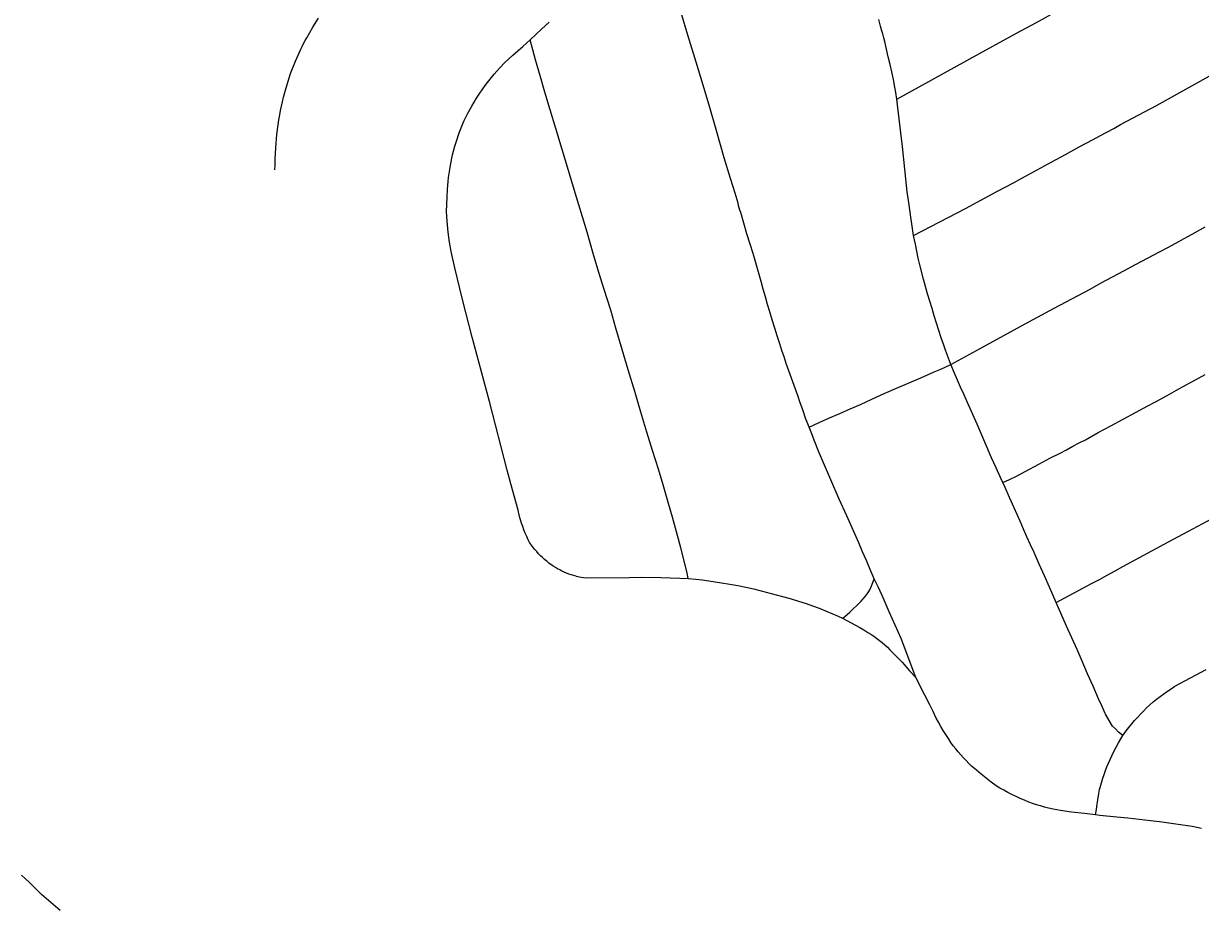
# Model space of a CAD drawing. Extents: x -59 to 82, y -3 to 49.
# Drawn here: x -9.7424 to -9.245, y 31.1484 to 31.5224 of the extents above; entities that cross this region are included whole.
import ezdxf

# ---------------------------------------------------------------- set-up
doc = ezdxf.new("R2010")
doc.units = 0
doc.layers.add('GM_X_City_Street', color=7, linetype='Continuous')

msp = doc.modelspace()

# ---------------------------------------------------------------- linework, layer by layer
at = {"layer": 'GM_X_City_Street'}
for points in [[(-9.37326, 31.49043), (-9.3384, 31.50978), (-9.32278, 31.51832), (-9.31454, 31.52271), (-9.30638, 31.52724), (-9.29699, 31.53223), (-9.28766, 31.53732), (-9.26782, 31.54829), (-9.25426, 31.55578)], [(-9.63622, 31.46053), (-9.63611, 31.46263), (-9.63603, 31.46505), (-9.63589, 31.46747), (-9.63571, 31.46988), (-9.63562, 31.47179), (-9.63548, 31.47368), (-9.63529, 31.47558), (-9.63476, 31.4796), (-9.63444, 31.48173), (-9.63406, 31.48385), (-9.63373, 31.48568), (-9.63337, 31.48751), (-9.63296, 31.48931), (-9.63248, 31.49133), (-9.63197, 31.49332), (-9.63141, 31.49531), (-9.62951, 31.5013), (-9.62751, 31.50652), (-9.62516, 31.51156), (-9.62462, 31.51279), (-9.62402, 31.514), (-9.62339, 31.51519), (-9.6227, 31.51636), (-9.62019, 31.52084), (-9.61776, 31.5247)], [(-9.50887, 31.28883), (-9.51091, 31.2894), (-9.51191, 31.28974), (-9.51291, 31.29012), (-9.51388, 31.29053), (-9.51485, 31.29098), (-9.51579, 31.29146), (-9.51672, 31.29197), (-9.51763, 31.29252), (-9.51852, 31.2931), (-9.52033, 31.29441), (-9.52125, 31.29514), (-9.52215, 31.29589), (-9.52303, 31.29668), (-9.52388, 31.2975), (-9.5247, 31.29834), (-9.52549, 31.29921), (-9.52626, 31.3001), (-9.52699, 31.30102), (-9.5277, 31.30197), (-9.5285, 31.30314), (-9.52906, 31.30426), (-9.52972, 31.30562), (-9.53034, 31.30699), (-9.53091, 31.30839), (-9.53144, 31.3098), (-9.53193, 31.31122), (-9.53237, 31.31267), (-9.53277, 31.31412), (-9.5334, 31.31671), (-9.5364, 31.32783), (-9.53796, 31.3337), (-9.54552, 31.36263), (-9.54687, 31.36789), (-9.55273, 31.38987), (-9.55686, 31.40585), (-9.56008, 31.41912), (-9.5616, 31.42609), (-9.56237, 31.42997), (-9.56294, 31.43419), (-9.56339, 31.43887), (-9.56357, 31.44304), (-9.56341, 31.44909), (-9.5632, 31.45239), (-9.56292, 31.45569), (-9.56275, 31.45738), (-9.56254, 31.45907), (-9.56227, 31.46075), (-9.56196, 31.46242), (-9.5617, 31.46394), (-9.56141, 31.46547), (-9.56106, 31.46698), (-9.56068, 31.46848), (-9.56007, 31.47064), (-9.55941, 31.47278), (-9.55824, 31.4763), (-9.55775, 31.47768), (-9.55722, 31.47905), (-9.55665, 31.4804), (-9.55614, 31.48151), (-9.55473, 31.48432), (-9.55294, 31.48748), (-9.55091, 31.49087), (-9.54986, 31.49251), (-9.54834, 31.4948), (-9.54684, 31.49679), (-9.5435, 31.50103), (-9.54127, 31.50355), (-9.53896, 31.50589), (-9.53564, 31.50907), (-9.53136, 31.51273), (-9.52831, 31.51555), (-9.52349, 31.52), (-9.52025, 31.52304)], [(-9.24455, 31.18227), (-9.24654, 31.18266), (-9.24853, 31.18302), (-9.25444, 31.18392), (-9.25833, 31.18446), (-9.26224, 31.18499), (-9.26613, 31.18547), (-9.27088, 31.18599), (-9.27565, 31.18651), (-9.28036, 31.18703), (-9.28746, 31.18776), (-9.2893, 31.18796), (-9.29399, 31.18848), (-9.29952, 31.18914), (-9.30417, 31.18983), (-9.30719, 31.19039), (-9.30916, 31.1908), (-9.31086, 31.19124), (-9.31256, 31.19172), (-9.31425, 31.19224), (-9.31592, 31.1928), (-9.31756, 31.1934), (-9.31935, 31.19412), (-9.32112, 31.19488), (-9.32289, 31.19569), (-9.32463, 31.19654), (-9.32635, 31.19742), (-9.32806, 31.19834), (-9.32975, 31.1993), (-9.33133, 31.20025), (-9.3334, 31.20181), (-9.33553, 31.20345), (-9.33762, 31.20514), (-9.33968, 31.20686), (-9.34168, 31.20858), (-9.34286, 31.20971), (-9.34403, 31.21089), (-9.34518, 31.2121), (-9.34629, 31.21334), (-9.34738, 31.2146), (-9.34843, 31.21589), (-9.34944, 31.2172), (-9.35042, 31.21852), (-9.35153, 31.22018), (-9.35261, 31.22188), (-9.35367, 31.22361), (-9.35469, 31.22536), (-9.35567, 31.22713), (-9.35661, 31.2289), (-9.35792, 31.23164), (-9.35929, 31.23442), (-9.3614, 31.23853), (-9.36521, 31.24602), (-9.37152, 31.26255), (-9.3765, 31.27384), (-9.37956, 31.28065), (-9.38126, 31.28431), (-9.38283, 31.28778), (-9.38457, 31.2917), (-9.38618, 31.29542), (-9.38775, 31.29912), (-9.38943, 31.30292), (-9.39111, 31.30674), (-9.39279, 31.31056), (-9.39445, 31.3144), (-9.39768, 31.32143), (-9.40477, 31.33773), (-9.4064, 31.3417), (-9.408, 31.34569), (-9.40954, 31.34969), (-9.41042, 31.3519), (-9.41185, 31.35567), (-9.41295, 31.35868), (-9.41428, 31.36258), (-9.41501, 31.36475), (-9.42004, 31.37878), (-9.42098, 31.38151), (-9.42189, 31.38426), (-9.42277, 31.38702), (-9.42387, 31.39037), (-9.42493, 31.39374), (-9.42597, 31.39713), (-9.42695, 31.40052), (-9.42791, 31.40372), (-9.42884, 31.40693), (-9.42975, 31.41015), (-9.43064, 31.41337), (-9.43174, 31.41732), (-9.43288, 31.42127), (-9.43405, 31.42521), (-9.43526, 31.42914), (-9.43665, 31.43359), (-9.43798, 31.43806), (-9.43927, 31.44255), (-9.43961, 31.44353), (-9.4399, 31.44453), (-9.44018, 31.44553), (-9.44041, 31.44653), (-9.44166, 31.45075), (-9.44356, 31.45693), (-9.44625, 31.46573), (-9.44961, 31.47761), (-9.45237, 31.48697), (-9.45521, 31.49644), (-9.45808, 31.50608), (-9.46157, 31.51757), (-9.46425, 31.52652)], [(-9.2893, 31.18796), (-9.28897, 31.19024), (-9.2888, 31.19147), (-9.28839, 31.19434), (-9.28798, 31.19693), (-9.28784, 31.19782), (-9.28765, 31.19871), (-9.28741, 31.19959), (-9.28624, 31.20348), (-9.28572, 31.20508), (-9.28515, 31.20667), (-9.28454, 31.20823), (-9.2839, 31.20978), (-9.2825, 31.21294), (-9.28158, 31.21479), (-9.28062, 31.2166), (-9.27962, 31.21838), (-9.27858, 31.22015), (-9.27772, 31.22153), (-9.27961, 31.22296), (-9.28094, 31.22428), (-9.28209, 31.22551), (-9.28363, 31.22787), (-9.28513, 31.23052), (-9.28524, 31.23078), (-9.28656, 31.2337), (-9.28805, 31.23701), (-9.29034, 31.24231), (-9.29265, 31.24762), (-9.29498, 31.25293), (-9.29715, 31.25787), (-9.29934, 31.2628), (-9.30156, 31.26772), (-9.306, 31.27772), (-9.30884, 31.28415), (-9.31094, 31.28893), (-9.31311, 31.29392), (-9.31531, 31.29881), (-9.31686, 31.30212), (-9.31834, 31.30543), (-9.31978, 31.30876), (-9.32118, 31.31217), (-9.32566, 31.32209), (-9.32757, 31.3263), (-9.32852, 31.32839), (-9.32947, 31.3305), (-9.33138, 31.3347), (-9.33329, 31.33889), (-9.33942, 31.35304), (-9.34358, 31.36255), (-9.34496, 31.36572), (-9.34634, 31.3687), (-9.34768, 31.3717), (-9.34897, 31.37472), (-9.35043, 31.37827), (-9.35108, 31.37992), (-9.35191, 31.38211), (-9.35271, 31.38431), (-9.35348, 31.38651), (-9.35456, 31.38958), (-9.3556, 31.39267), (-9.35658, 31.39576), (-9.35752, 31.39887), (-9.35842, 31.402), (-9.3594, 31.40506), (-9.36033, 31.40814), (-9.36121, 31.41123), (-9.36204, 31.41434), (-9.36354, 31.42039), (-9.36423, 31.42332), (-9.36487, 31.42628), (-9.36548, 31.42923), (-9.36619, 31.43285), (-9.36685, 31.43683), (-9.3674, 31.44062), (-9.36812, 31.44583), (-9.36887, 31.45129), (-9.37097, 31.47048), (-9.37158, 31.47626), (-9.37326, 31.49043), (-9.37375, 31.4933), (-9.37417, 31.49553), (-9.37478, 31.49874), (-9.37544, 31.50195), (-9.37615, 31.50513), (-9.37691, 31.50831), (-9.3784, 31.5148), (-9.3788, 31.51645), (-9.37924, 31.51809), (-9.37972, 31.51972), (-9.38023, 31.52133), (-9.38097, 31.52407)], [(-9.46148, 31.28785), (-9.46199, 31.29008), (-9.46297, 31.29425), (-9.46458, 31.30078), (-9.46599, 31.3061), (-9.46818, 31.31384), (-9.46987, 31.31962), (-9.47212, 31.32742), (-9.4741, 31.33411), (-9.4766, 31.34196), (-9.47898, 31.34971), (-9.48152, 31.3582), (-9.48282, 31.3626), (-9.48396, 31.36649), (-9.48681, 31.37603), (-9.4894, 31.38472), (-9.49206, 31.39363), (-9.49425, 31.40122), (-9.49699, 31.41), (-9.49923, 31.41717), (-9.50158, 31.42522), (-9.50425, 31.43422), (-9.50964, 31.45234), (-9.51244, 31.46168), (-9.51475, 31.46923), (-9.51736, 31.47801), (-9.51982, 31.48593), (-9.52201, 31.49338), (-9.52385, 31.49985), (-9.52596, 31.50709), (-9.52831, 31.51555)], [(-9.36619, 31.43285), (-9.34428, 31.44427), (-9.33107, 31.45137), (-9.32755, 31.45325), (-9.32403, 31.45513), (-9.32052, 31.45702), (-9.31702, 31.45891), (-9.30773, 31.46394), (-9.30196, 31.46709), (-9.29619, 31.47026), (-9.29328, 31.47182), (-9.29037, 31.47339), (-9.28746, 31.47497), (-9.28455, 31.47655), (-9.28165, 31.47813), (-9.27874, 31.47972), (-9.27369, 31.48242), (-9.26864, 31.48513), (-9.26358, 31.48784), (-9.22643, 31.50851)], [(-9.41042, 31.3519), (-9.40608, 31.35382), (-9.40175, 31.35574), (-9.39742, 31.35766), (-9.39303, 31.35955), (-9.38865, 31.36148), (-9.38624, 31.36257), (-9.37997, 31.36546), (-9.37436, 31.36792), (-9.36874, 31.37035), (-9.3631, 31.37274), (-9.3603, 31.37396), (-9.3575, 31.37518), (-9.35471, 31.37641), (-9.35043, 31.37827), (-9.33805, 31.38503), (-9.32083, 31.39445), (-9.30674, 31.40209), (-9.30169, 31.40478), (-9.29663, 31.40747), (-9.29158, 31.41017), (-9.28688, 31.41279), (-9.28216, 31.41537), (-9.2774, 31.41788), (-9.27238, 31.4206), (-9.26734, 31.42331), (-9.26228, 31.42598), (-9.25882, 31.42781), (-9.25536, 31.42967), (-9.25192, 31.43155), (-9.24848, 31.43344), (-9.24293, 31.43645)], [(-9.32852, 31.32839), (-9.32563, 31.32975), (-9.32277, 31.33114), (-9.31913, 31.33309), (-9.31325, 31.33613), (-9.30858, 31.33867), (-9.30426, 31.34085), (-9.30161, 31.34231), (-9.29895, 31.34374), (-9.29627, 31.34514), (-9.29357, 31.34652), (-9.29092, 31.34805), (-9.28825, 31.34954), (-9.28556, 31.351), (-9.28284, 31.35243), (-9.27765, 31.35527), (-9.27243, 31.35808), (-9.2672, 31.36085), (-9.26402, 31.36253), (-9.25907, 31.3652), (-9.25505, 31.36745), (-9.25104, 31.36973), (-9.24702, 31.37189), (-9.24299, 31.37403)], [(-9.306, 31.27772), (-9.29103, 31.2857), (-9.28771, 31.2875), (-9.2844, 31.28931), (-9.28109, 31.29112), (-9.27779, 31.29294), (-9.25854, 31.30337), (-9.24817, 31.30887), (-9.23556, 31.3156), (-9.22815, 31.31963), (-9.22001, 31.32409), (-9.2127, 31.32795), (-9.21018, 31.32932), (-9.20195, 31.3338), (-9.19141, 31.3395), (-9.16276, 31.35468), (-9.1488, 31.36249), (-9.14383, 31.36526)], [(-9.50887, 31.28883), (-9.50679, 31.28841), (-9.50574, 31.28826), (-9.50441, 31.28815), (-9.48641, 31.28831), (-9.48111, 31.28838), (-9.47308, 31.28829), (-9.46906, 31.28818), (-9.46505, 31.28802), (-9.46148, 31.28785), (-9.45829, 31.28757), (-9.45554, 31.28726), (-9.4528, 31.2869), (-9.45006, 31.2865), (-9.44734, 31.28605), (-9.44386, 31.28549), (-9.44057, 31.28485), (-9.43714, 31.28416), (-9.43388, 31.28344), (-9.43064, 31.28267), (-9.42425, 31.28103), (-9.42109, 31.28017), (-9.41794, 31.27925), (-9.4148, 31.2783), (-9.41166, 31.27729), (-9.4089, 31.27631), (-9.40618, 31.27528), (-9.40348, 31.27421), (-9.4008, 31.2731), (-9.39812, 31.27194), (-9.39625, 31.27105), (-9.39441, 31.27013), (-9.39259, 31.26918), (-9.39078, 31.26819), (-9.389, 31.26717), (-9.38724, 31.26612), (-9.38551, 31.26504), (-9.38428, 31.26427), (-9.38305, 31.26345), (-9.38184, 31.26259), (-9.38066, 31.26169), (-9.37951, 31.26076), (-9.37839, 31.2598), (-9.37729, 31.2588), (-9.37623, 31.25777), (-9.37522, 31.25673), (-9.37111, 31.25245), (-9.36794, 31.24891), (-9.36521, 31.24602)], [(-9.39625, 31.27105), (-9.39536, 31.27172), (-9.39432, 31.27263), (-9.39311, 31.27366), (-9.39155, 31.27513), (-9.39031, 31.27631), (-9.38853, 31.2782), (-9.38755, 31.27924), (-9.38653, 31.28042), (-9.38565, 31.28158), (-9.38514, 31.28237), (-9.38473, 31.28311), (-9.38429, 31.28405), (-9.38386, 31.28508), (-9.38283, 31.28778)], [(-9.27772, 31.22153), (-9.27631, 31.22349), (-9.27518, 31.22495), (-9.27401, 31.22638), (-9.27282, 31.22779), (-9.27159, 31.22917), (-9.27034, 31.23053), (-9.26906, 31.23186), (-9.26775, 31.23316), (-9.26639, 31.23446), (-9.26494, 31.23571), (-9.26349, 31.2369), (-9.26201, 31.23806), (-9.2605, 31.23918), (-9.25897, 31.24026), (-9.25741, 31.2413), (-9.25577, 31.24234), (-9.24914, 31.24589), (-9.24262, 31.24942)], [(-9.72692, 31.14759), (-9.72894, 31.14922), (-9.73093, 31.15089), (-9.73289, 31.15258), (-9.73481, 31.15432), (-9.73559, 31.15509), (-9.73896, 31.15842), (-9.74002, 31.15947), (-9.74147, 31.16078), (-9.74331, 31.16249)]]:
    msp.add_lwpolyline(points, dxfattribs=at)

doc.saveas('drawing.dxf')
